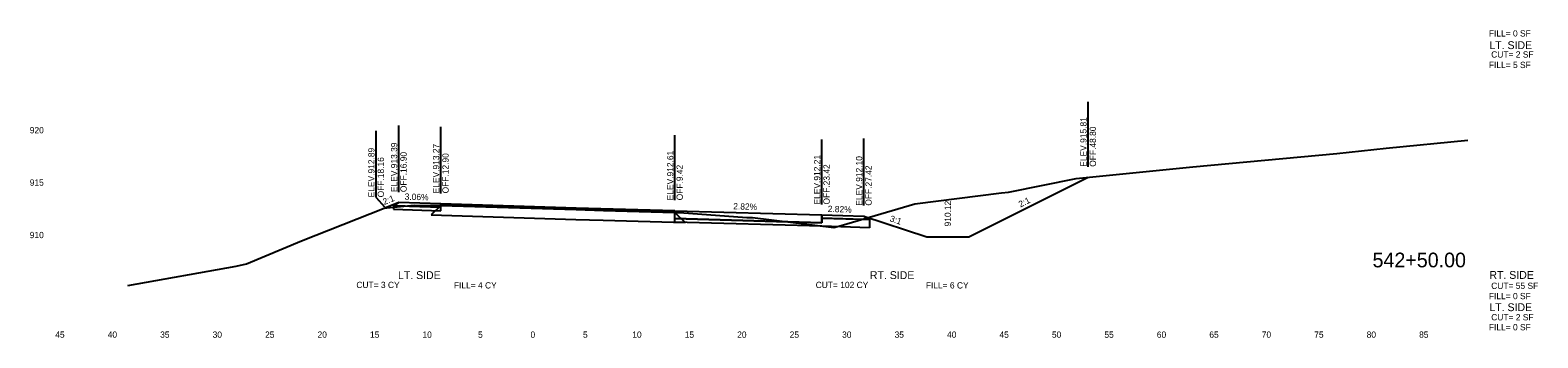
# Model space of a CAD drawing. Extents: x -4 to 359, y 0 to 1436.
# Drawn here: x 200.5 to 344.2, y 300.5 to 329.8 of the extents above; entities that cross this region are included whole.
import ezdxf

# ---------------------------------------------------------------- set-up
doc = ezdxf.new("R2010")
doc.units = 0
for name, color, linetype in [('XS-Existing subsurface-pavement', 7, 'Continuous'), ('XS-Existing surface-ground', 7, 'Continuous'), ('XS-Proposed Finish Grade', 7, 'Continuous'), ('XS-Proposed subsurface-aggregate layer 1', 7, 'Continuous'), ('XS-Proposed surface-ground', 7, 'Continuous'), ('XS-Proposed surface-pavement', 7, 'Continuous'), ('XS-Proposed surface-shoulder', 7, 'Continuous'), ('XS-Text-ditch slope', 7, 'Continuous'), ('XS-Text-earthwork labels', 7, 'Continuous'), ('XS-Text-elevation', 7, 'Continuous'), ('XS-Text-offset label', 7, 'Continuous'), ('XS-Text-pavement elevation', 7, 'Continuous'), ('XS-Text-pavement slope', 7, 'Continuous'), ('XS-Text-profile report', 7, 'Continuous'), ('XS-Text-shoulder elevation', 7, 'Continuous'), ('XS-Text-shoulder slope', 7, 'Continuous'), ('XS-Text-tie elevation', 7, 'Continuous'), ('XS-Text-tie offset', 7, 'Continuous')]:
    doc.layers.add(name, color=color, linetype=linetype)

msp = doc.modelspace()

# ---------------------------------------------------------------- linework, layer by layer
at = {"layer": 'XS-Existing subsurface-pavement'}
for p, q in [((239.6, 313.11), (238.69, 312.2)), ((238.69, 312.2), (252.47, 311.78)), ((261.92, 312.45), (262.88, 311.49)), ((252.47, 311.78), (255.08, 311.7)), ((255.09, 311.7), (262.88, 311.49))]:
    msp.add_line(p, q, dxfattribs=at)
at = {"layer": 'XS-Existing surface-ground'}
for p, q in [((329.7, 318.58), (337.5, 319.34)), ((311.27, 316.78), (325, 318.05)), ((325, 318.05), (329.7, 318.58)), ((300.15, 315.69), (311.27, 316.78)), ((293.7, 314.39), (300.15, 315.69)), ((284.79, 313.28), (293.06, 314.31)), ((293.06, 314.31), (293.7, 314.39)), ((226.32, 309.72), (234.2, 312.86)), ((234.2, 312.86), (234.46, 312.89)), ((234.46, 312.89), (237.07, 313.13)), ((237.07, 313.13), (237.32, 313.12)), ((237.32, 313.12), (239.6, 313.11)), ((239.6, 313.11), (252.5, 312.72)), ((252.5, 312.72), (255.11, 312.64)), ((255.11, 312.64), (261.92, 312.45)), ((261.92, 312.45), (262.35, 312.44)), ((262.35, 312.44), (268.76, 311.96)), ((268.76, 311.96), (269.31, 311.95)), ((269.31, 311.95), (277.07, 311)), ((277.76, 311.19), (284.79, 313.28)), ((277.07, 311), (277.76, 311.19)), ((221.09, 307.53), (226.32, 309.72)), ((209.76, 305.49), (220.09, 307.31)), ((220.09, 307.31), (221.09, 307.53))]:
    msp.add_line(p, q, dxfattribs=at)
at = {"layer": 'XS-Proposed Finish Grade'}
for points in [[(239.6, 313.26), (235.6, 313.38)], [(239.6, 313.26), (252.5, 312.86), (261.92, 312.6)], [(261.92, 312.6), (275.92, 312.2)], [(275.92, 312.2), (279.92, 312.09)]]:
    msp.add_lwpolyline(points, dxfattribs=at)
at = {"layer": 'XS-Proposed subsurface-aggregate layer 1'}
for points in [[(239.6, 312.95), (235.1, 313.08)], [(235.1, 313.08), (235.1, 312.75)], [(235.1, 312.75), (239.6, 312.61)], [(239.6, 312.61), (239.6, 312.95)], [(261.92, 311.85), (275.92, 311.45)], [(261.92, 311.52), (261.92, 311.85)], [(275.92, 311.45), (275.92, 311.89)], [(275.92, 311.89), (280.47, 311.76)], [(280.47, 310.99), (275.92, 311.12), (261.92, 311.52)], [(280.47, 311.76), (280.47, 310.99)]]:
    msp.add_lwpolyline(points, dxfattribs=at)
at = {"layer": 'XS-Proposed surface-ground'}
for points in [[(279.92, 312.09), (285.92, 310.11), (289.92, 310.11), (301.3, 315.8)], [(235.6, 313.38), (234.34, 312.88)]]:
    msp.add_lwpolyline(points, dxfattribs=at)
at = {"layer": 'XS-Proposed surface-pavement'}
for points in [[(239.6, 313.26), (239.6, 313.11)], [(261.92, 312.6), (252.5, 312.86), (239.6, 313.26)], [(239.6, 313.11), (252.5, 312.72), (261.92, 312.45)], [(261.92, 312.6), (275.92, 312.2)], [(261.92, 311.85), (261.92, 312.6)], [(261.92, 312.45), (261.92, 312.6)], [(275.92, 311.45), (261.92, 311.85)], [(275.92, 312.2), (275.92, 311.45)]]:
    msp.add_lwpolyline(points, dxfattribs=at)
at = {"layer": 'XS-Proposed surface-shoulder'}
for points in [[(239.6, 313.26), (235.6, 313.38), (235.1, 313.08)], [(235.1, 313.08), (235.6, 313.07), (239.6, 312.95)], [(239.6, 312.95), (239.6, 313.26)], [(275.92, 312.2), (279.92, 312.09), (280.47, 311.76)], [(275.92, 311.89), (275.92, 312.2)], [(280.47, 311.76), (279.92, 311.78), (275.92, 311.89)]]:
    msp.add_lwpolyline(points, dxfattribs=at)
at = {"layer": 'XS-Text-tie offset'}
for p, q in [((301.3, 316.8), (301.3, 323)), ((235.6, 314.38), (235.6, 320.73)), ((239.6, 314.26), (239.6, 320.61)), ((233.43, 313.88), (233.43, 320.23)), ((261.92, 313.6), (261.92, 319.8)), ((275.92, 313.2), (275.92, 319.4)), ((279.92, 313.09), (279.92, 319.49)), ((233.43, 313.88), (234.24, 312.98))]:
    msp.add_line(p, q, dxfattribs=at)

# ---------------------------------------------------------------- texts
at = {"layer": 'XS-Text-ditch slope'}
for s, rotation, p in [('2:1', 21.8014, (234.21, 313.15)), ('2:1', 26.5651, (294.85, 312.91)), ('3:1', 341.7371, (282.35, 311.61))]:
    msp.add_text(s, height=0.6, rotation=rotation, dxfattribs=at).set_placement(p)
at = {"layer": 'XS-Text-earthwork labels'}
for s, height, p in [('FILL= 0 SF           ', 0.6, (339.5, 329.22)), ('LT. SIDE', 0.75, (339.55, 328.02)), (' CUT= 2 SF           ', 0.6, (339.5, 327.21)), ('FILL= 5 SF           ', 0.6, (339.5, 326.21)), ('LT. SIDE', 0.75, (235.52, 306.09)), ('RT. SIDE', 0.75, (280.5, 306.09)), ('RT. SIDE', 0.75, (339.55, 306.11)), (' CUT= 3 CY           ', 0.6, (231.33, 305.23)), ('FILL= 4 CY           ', 0.6, (240.85, 305.19)), (' CUT= 102 CY           ', 0.6, (275.11, 305.23)), ('FILL= 6 CY           ', 0.6, (285.83, 305.19)), ('FILL= 0 SF           ', 0.6, (339.5, 304.17)), (' CUT= 55 SF           ', 0.6, (339.5, 305.15)), ('LT. SIDE', 0.75, (339.55, 303.03)), ('FILL= 0 SF           ', 0.6, (339.5, 301.2)), (' CUT= 2 SF           ', 0.6, (339.5, 302.15))]:
    msp.add_text(s, height=height, dxfattribs=at).set_placement(p)
at = {"layer": 'XS-Text-elevation'}
for s, p in [('           920           ', (197.97, 319.99)), ('           915           ', (197.97, 314.99)), ('           910           ', (197.97, 309.99))]:
    msp.add_text(s, height=0.6, dxfattribs=at).set_placement(p)
at = {"layer": 'XS-Text-offset label'}
for s, height, p in [('           542+50.00           ', 1.4, (322.69, 307.21)), ('           45           ', 0.6, (200.4, 300.49)), ('           40           ', 0.6, (205.4, 300.49)), ('           35           ', 0.6, (210.4, 300.49)), ('           30           ', 0.6, (215.4, 300.49)), ('           25           ', 0.6, (220.4, 300.49)), ('           20           ', 0.6, (225.4, 300.49)), ('           15           ', 0.6, (230.4, 300.49)), ('           10           ', 0.6, (235.4, 300.49)), ('           5           ', 0.6, (240.7, 300.49)), ('           0           ', 0.6, (245.7, 300.49)), ('           0           ', 0.6, (245.7, 300.49)), ('           5           ', 0.6, (250.7, 300.49)), ('           10           ', 0.6, (255.4, 300.49)), ('           15           ', 0.6, (260.4, 300.49)), ('           20           ', 0.6, (265.4, 300.49)), ('           25           ', 0.6, (270.4, 300.49)), ('           30           ', 0.6, (275.4, 300.49)), ('           35           ', 0.6, (280.4, 300.49)), ('           40           ', 0.6, (285.4, 300.49)), ('           45           ', 0.6, (290.4, 300.49)), ('           50           ', 0.6, (295.4, 300.49)), ('           55           ', 0.6, (300.4, 300.49)), ('           60           ', 0.6, (305.4, 300.49)), ('           65           ', 0.6, (310.4, 300.49)), ('           70           ', 0.6, (315.4, 300.49)), ('           75           ', 0.6, (320.4, 300.49)), ('           80           ', 0.6, (325.4, 300.49)), ('           85           ', 0.6, (330.4, 300.49))]:
    msp.add_text(s, height=height, dxfattribs=at).set_placement(p)
at = {"layer": 'XS-Text-pavement elevation'}
for s, p in [('ELEV.913.39', (235.45, 314.38)), ('OFF.16.90', (236.35, 314.38)), ('ELEV.913.27', (239.45, 314.26)), ('OFF.12.90', (240.35, 314.26)), ('ELEV.912.61', (261.77, 313.6)), ('ELEV.912.21', (275.77, 313.2)), ('OFF.9.42', (262.67, 313.6)), ('OFF.23.42', (276.67, 313.2))]:
    msp.add_text(s, height=0.6, rotation=90, dxfattribs=at).set_placement(p)
at = {"layer": 'XS-Text-pavement slope'}
msp.add_text('2.82%', height=0.6, rotation=358.3848, dxfattribs=at).set_placement((267.47, 312.74))
at = {"layer": 'XS-Text-profile report'}
for s, p in [('Dtch_Bkslp_1_T', (301.29, 315.8)), ('Shldr_Surf_Asph_T1', (235.58, 313.38)), ('Fill_Slope_2_B', (234.33, 312.88)), ('Shldr_Surf_Asph_B2', (235.09, 313.08)), ('Agg_Layer_1_B1', (235.09, 312.75)), ('Shldr_Surf_Asph_B1', (235.58, 313.07)), ('Pvmt_Surf_Asph_T2_L', (239.58, 313.26)), ('Pvmt_Surf_Asph_T_L', (239.58, 313.11)), ('Shldr_Surf_Asph_B12', (239.58, 312.95)), ('Agg_Layer_1_B', (239.59, 312.61)), ('Pvmt_Surf_Asph_T1', (252.49, 312.86)), ('Pvmt_Surf_Asph_T', (252.49, 312.72)), ('Pvmt_Surf_Asph_T1_R', (261.9, 312.6)), ('Pvmt_Surf_Asph_T_R', (261.9, 312.45)), ('Pvmt_Surf_Conc_B_R', (261.9, 311.85)), ('Pvmt_Surf_Conc_T1_R', (275.91, 312.2)), ('Shldr_Surf_Asph_B111', (275.91, 311.89)), ('Shldr_Surf_Asph_T11', (279.91, 312.09)), ('Agg_Layer_1_B2', (261.91, 311.52)), ('Pvmt_Surf_Conc_B1_R', (275.91, 311.45)), ('Agg_Layer_1_B11', (275.91, 311.12)), ('Shldr_Surf_Asph_B11', (279.91, 311.78)), ('Shldr_Surf_Asph_B21', (280.45, 311.76)), ('Agg_Layer_1_B12', (280.46, 310.99)), ('Rt_Agg_Layer_1_B13', (283.5, 310.91)), ('Dtch_Frslp_1_B', (285.91, 310.11)), ('Dtch_Bkslp_1_B', (289.91, 310.11))]:
    msp.add_text(s, height=0.00167, dxfattribs=at).set_placement(p)
at = {"layer": 'XS-Text-shoulder elevation'}
for s, p in [('ELEV.912.10', (279.77, 313.09)), ('OFF.27.42', (280.67, 313.09))]:
    msp.add_text(s, height=0.6, rotation=90, dxfattribs=at).set_placement(p)
at = {"layer": 'XS-Text-shoulder slope'}
for s, rotation, p in [('3.06%', 358.2496, (236.15, 313.66)), ('2.82%', 358.3848, (276.48, 312.49))]:
    msp.add_text(s, height=0.6, rotation=rotation, dxfattribs=at).set_placement(p)
at = {"layer": 'XS-Text-tie elevation'}
for s, p in [('ELEV.915.81', (301.15, 316.8)), ('OFF.48.80', (302.05, 316.8)), ('ELEV.912.89', (233.28, 313.88)), ('OFF.18.16', (234.18, 313.88)), ('910.12', (288.22, 311.11))]:
    msp.add_text(s, height=0.6, rotation=90, dxfattribs=at).set_placement(p)

doc.saveas('drawing.dxf')
